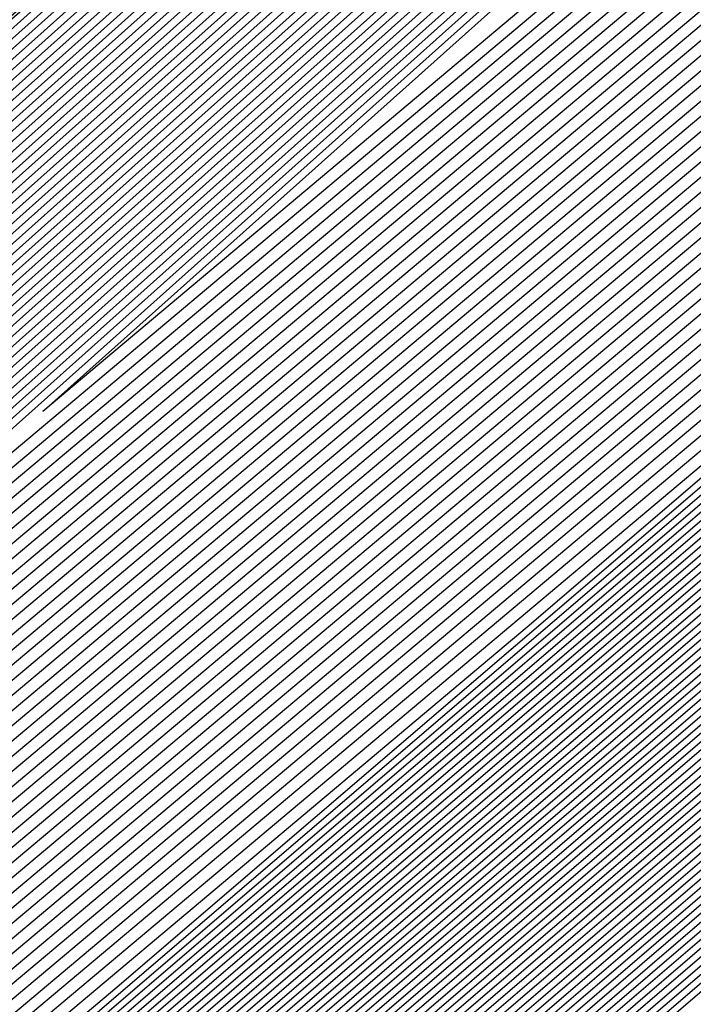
# Model space of a CAD drawing. Extents: x 3249832 to 3255657, y 13789405 to 13793316.
# Tile 983 of 1056: x 3253212.458 to 3253212.645, y 13791260.723 to 13791260.996. Entities that reach past the tile are written whole.
import ezdxf

# ---------------------------------------------------------------- set-up
doc = ezdxf.new("R2010")
doc.units = 0
doc.header["$LTSCALE"] = 100
doc.header["$MEASUREMENT"] = 0
for name, color, linetype in [('GRATIO_03231_CON', 1, 'CONTINUOUS'), ('GRATIO_0323_ICON', 1, 'CONTINUOUS'), ('TARGETS_EAST', 7, 'CONTINUOUS')]:
    doc.layers.add(name, color=color, linetype=linetype)

# ---------------------------------------------------------------- blocks, each defined once
blk = doc.blocks.new('Gratio_032316_contours')
at = {"layer": 'GRATIO_03231_CON', "color": 5, "linetype": 'Continuous', "flags": 128}
for points in [[(3253303.39412, 13791339.40907), (3253289.2837, 13791326.98447), (3253272.63335, 13791312.41804), (3253258.44853, 13791300.07112), (3253250.48761, 13791293.21001), (3253247.52069, 13791290.72067), (3253247.0708, 13791290.39398), (3253246.62689, 13791290.0114), (3253243.54175, 13791287.31665), (3253235.13411, 13791280.04405), (3253220.49861, 13791267.4518), (3253205.83369, 13791254.89376), (3253199.11371, 13791249.24769)], [(3253303.1416, 13791339.19123), (3253289.09421, 13791326.82214), (3253272.51819, 13791312.32081), (3253258.39661, 13791300.02918), (3253250.47107, 13791293.19894), (3253247.51722, 13791290.72093), (3253247.06927, 13791290.39578), (3253246.62672, 13791290.01413), (3253243.55041, 13791287.32671), (3253235.1665, 13791280.07429), (3253220.57213, 13791267.51722), (3253205.94836, 13791254.99434), (3253199.24722, 13791249.36409)], [(3253302.88908, 13791338.9734), (3253288.90471, 13791326.65981), (3253272.40302, 13791312.22359), (3253258.3447, 13791299.98724), (3253250.45453, 13791293.18786), (3253247.51375, 13791290.72119), (3253247.06773, 13791290.39757), (3253246.62654, 13791290.01686), (3253243.55907, 13791287.33677), (3253235.1989, 13791280.10452), (3253220.64565, 13791267.58263), (3253206.06302, 13791255.09491), (3253199.38073, 13791249.48048)], [(3253302.63656, 13791338.75556), (3253288.71521, 13791326.49747), (3253272.28786, 13791312.12637), (3253258.29278, 13791299.94529), (3253250.43798, 13791293.17679), (3253247.51028, 13791290.72145), (3253247.0662, 13791290.39937), (3253246.62637, 13791290.01959), (3253243.56772, 13791287.34683), (3253235.23129, 13791280.13476), (3253220.71917, 13791267.64805), (3253206.17769, 13791255.19549), (3253199.51423, 13791249.59688)], [(3253302.13153, 13791338.31989), (3253288.33621, 13791326.17281), (3253272.05752, 13791311.93193), (3253258.18895, 13791299.8614), (3253250.4049, 13791293.15464), (3253247.50334, 13791290.72196), (3253247.06314, 13791290.40297), (3253246.62601, 13791290.02505), (3253243.58503, 13791287.36696), (3253235.29608, 13791280.19524), (3253220.86621, 13791267.77889), (3253206.40702, 13791255.39664), (3253199.78125, 13791249.82967)], [(3253301.879, 13791338.10206), (3253288.14671, 13791326.01048), (3253271.94236, 13791311.83471), (3253258.13704, 13791299.81946), (3253250.38836, 13791293.14356), (3253247.49986, 13791290.72222), (3253247.0616, 13791290.40476), (3253246.62584, 13791290.02779), (3253243.59369, 13791287.37702), (3253235.32848, 13791280.22547), (3253220.93973, 13791267.8443), (3253206.52168, 13791255.49722), (3253199.91476, 13791249.94607)], [(3253301.62648, 13791337.88422), (3253287.95721, 13791325.84815), (3253271.82719, 13791311.73748), (3253258.08512, 13791299.77752), (3253250.37181, 13791293.13248), (3253247.49639, 13791290.72248), (3253247.06007, 13791290.40656), (3253246.62566, 13791290.03052), (3253243.60234, 13791287.38708), (3253235.36087, 13791280.25571), (3253221.01325, 13791267.90972), (3253206.63635, 13791255.59779), (3253200.04827, 13791250.06247)], [(3253301.37397, 13791337.66638), (3253287.76771, 13791325.68581), (3253271.71202, 13791311.64027), (3253258.03321, 13791299.73557), (3253250.35527, 13791293.12141), (3253247.49292, 13791290.72274), (3253247.05854, 13791290.40836), (3253246.62549, 13791290.03325), (3253243.611, 13791287.39714), (3253235.39327, 13791280.28595), (3253221.08677, 13791267.97514), (3253206.75101, 13791255.69837), (3253200.18178, 13791250.17887)], [(3253300.86893, 13791337.23071), (3253287.38872, 13791325.36115), (3253271.48169, 13791311.44582), (3253257.92938, 13791299.65169), (3253250.32219, 13791293.09926), (3253247.48598, 13791290.72325), (3253247.05547, 13791290.41195), (3253246.62514, 13791290.03871), (3253243.62831, 13791287.41727), (3253235.45806, 13791280.34643), (3253221.23381, 13791268.10597), (3253206.98034, 13791255.89952), (3253200.44879, 13791250.41166)], [(3253300.61641, 13791337.01288), (3253287.19922, 13791325.19882), (3253271.36652, 13791311.3486), (3253257.87746, 13791299.60974), (3253250.30564, 13791293.08818), (3253247.4825, 13791290.72351), (3253247.05394, 13791290.41375), (3253246.62496, 13791290.04144), (3253243.63696, 13791287.42733), (3253235.49045, 13791280.37666), (3253221.30733, 13791268.17139), (3253207.09501, 13791256.0001), (3253200.5823, 13791250.52806)], [(3253300.36389, 13791336.79504), (3253287.00972, 13791325.03648), (3253271.25136, 13791311.25138), (3253257.82555, 13791299.5678), (3253250.2891, 13791293.07711), (3253247.47903, 13791290.72377), (3253247.05241, 13791290.41554), (3253246.62478, 13791290.04418), (3253243.64562, 13791287.43739), (3253235.52285, 13791280.4069), (3253221.38085, 13791268.2368), (3253207.20967, 13791256.10068), (3253200.71581, 13791250.64445)], [(3253300.11137, 13791336.57721), (3253286.82022, 13791324.87415), (3253271.13619, 13791311.15416), (3253257.77363, 13791299.52586), (3253250.27256, 13791293.06603), (3253247.47556, 13791290.72403), (3253247.05088, 13791290.41734), (3253246.62461, 13791290.04691), (3253243.65427, 13791287.44745), (3253235.55525, 13791280.43714), (3253221.45437, 13791268.30222), (3253207.32434, 13791256.20125), (3253200.84931, 13791250.76085)], [(3253299.60633, 13791336.14153), (3253286.44122, 13791324.54949), (3253270.90586, 13791310.95971), (3253257.6698, 13791299.44197), (3253250.23947, 13791293.04388), (3253247.46862, 13791290.72454), (3253247.04781, 13791290.42093), (3253246.62426, 13791290.05237), (3253243.67158, 13791287.46757), (3253235.62004, 13791280.49761), (3253221.60141, 13791268.43306), (3253207.55367, 13791256.4024), (3253201.11633, 13791250.99364)], [(3253299.35381, 13791335.9237), (3253286.25172, 13791324.38716), (3253270.79069, 13791310.86249), (3253257.61789, 13791299.40003), (3253250.22293, 13791293.0328), (3253247.46514, 13791290.7248), (3253247.04628, 13791290.42273), (3253246.62408, 13791290.0551), (3253243.68024, 13791287.47763), (3253235.65243, 13791280.52785), (3253221.67493, 13791268.49847), (3253207.66834, 13791256.50298), (3253201.24984, 13791251.11004)], [(3253299.10129, 13791335.70586), (3253286.06223, 13791324.22482), (3253270.67552, 13791310.76527), (3253257.56597, 13791299.35808), (3253250.20639, 13791293.02173), (3253247.46167, 13791290.72506), (3253247.04475, 13791290.42453), (3253246.62391, 13791290.05783), (3253243.68889, 13791287.4877), (3253235.68483, 13791280.55809), (3253221.74845, 13791268.56389), (3253207.783, 13791256.60355), (3253201.38335, 13791251.22644)], [(3253298.84877, 13791335.48803), (3253285.87273, 13791324.06249), (3253270.56035, 13791310.66805), (3253257.51405, 13791299.31614), (3253250.18984, 13791293.01065), (3253247.4582, 13791290.72532), (3253247.04322, 13791290.42633), (3253246.62373, 13791290.06056), (3253243.69755, 13791287.49776), (3253235.71722, 13791280.58833), (3253221.82197, 13791268.62931), (3253207.89767, 13791256.70413), (3253201.51686, 13791251.34284)], [(3253298.34373, 13791335.05235), (3253285.49373, 13791323.73782), (3253270.33006, 13791310.47357), (3253257.41034, 13791299.23211), (3253250.15702, 13791292.9882), (3253247.45165, 13791290.72536), (3253247.04061, 13791290.42937), (3253246.62378, 13791290.06555), (3253243.71512, 13791287.51757), (3253235.78213, 13791280.64867), (3253221.96904, 13791268.7601), (3253208.127, 13791256.90528), (3253201.78387, 13791251.57563)], [(3253298.09121, 13791334.83452), (3253285.30424, 13791323.57548), (3253270.21493, 13791310.37629), (3253257.35856, 13791299.19), (3253250.14077, 13791292.97675), (3253247.44864, 13791290.72505), (3253247.03961, 13791290.4305), (3253246.62406, 13791290.06771), (3253243.72406, 13791287.52727), (3253235.81466, 13791280.67874), (3253222.0426, 13791268.82547), (3253208.24167, 13791257.00585), (3253201.91738, 13791251.69203)], [(3253297.83869, 13791334.61668), (3253285.11475, 13791323.41314), (3253270.09981, 13791310.27902), (3253257.30679, 13791299.14788), (3253250.12455, 13791292.96527), (3253247.44567, 13791290.72468), (3253247.03867, 13791290.43158), (3253246.62439, 13791290.06982), (3253243.73305, 13791287.53693), (3253235.8472, 13791280.70879), (3253222.11616, 13791268.89083), (3253208.35634, 13791257.10642), (3253202.05089, 13791251.80842)], [(3253222.18973, 13791268.9562), (3253208.47101, 13791257.20698), (3253202.18439, 13791251.92482), (3253202.18439, 13791251.92482), (3253208.30778, 13791257.39414), (3253221.8874, 13791269.30278)], [(3253222.33685, 13791269.08692), (3253208.70035, 13791257.40813), (3253202.45141, 13791252.15761), (3253202.45141, 13791252.15761), (3253208.5381, 13791257.59416), (3253222.03635, 13791269.43142)], [(3253222.41042, 13791269.15229), (3253208.81502, 13791257.50869), (3253202.58492, 13791252.27401), (3253202.58492, 13791252.27401), (3253208.65326, 13791257.69417), (3253222.11082, 13791269.49575)], [(3253222.48398, 13791269.21765), (3253208.92969, 13791257.60926), (3253202.71843, 13791252.39041), (3253202.71843, 13791252.39041), (3253208.76842, 13791257.79418), (3253222.18529, 13791269.56007)], [(3253222.55754, 13791269.28301), (3253209.04436, 13791257.70983), (3253202.85194, 13791252.50681), (3253202.85193, 13791252.50681), (3253208.88358, 13791257.89419), (3253222.25977, 13791269.62439)], [(3253222.70467, 13791269.41374), (3253209.2737, 13791257.91097), (3253203.11895, 13791252.7396), (3253203.11895, 13791252.7396), (3253209.1139, 13791258.0942), (3253222.40871, 13791269.75304)], [(3253222.77823, 13791269.4791), (3253209.38837, 13791258.01154), (3253203.25246, 13791252.856), (3253203.25246, 13791252.856), (3253209.22906, 13791258.19421), (3253222.48319, 13791269.81736)], [(3253222.8518, 13791269.54447), (3253209.50304, 13791258.11211), (3253203.38597, 13791252.97239), (3253203.38597, 13791252.97239), (3253209.34422, 13791258.29422), (3253222.55766, 13791269.88168)], [(3253222.92536, 13791269.60983), (3253209.61771, 13791258.21268), (3253203.51947, 13791253.08879), (3253203.51947, 13791253.08879), (3253209.45938, 13791258.39423), (3253222.63214, 13791269.946)], [(3253294.55593, 13791331.78482), (3253282.65133, 13791321.30274), (3253268.6032, 13791309.01445), (3253256.6338, 13791298.60027), (3253249.91373, 13791292.81609), (3253247.40711, 13791290.71997), (3253247.02638, 13791290.44557), (3253246.62867, 13791290.09727), (3253243.8498, 13791287.66252), (3253236.27025, 13791281.09954), (3253223.07249, 13791269.74056), (3253209.84706, 13791258.41382), (3253203.78649, 13791253.32159), (3253203.78649, 13791253.32159), (3253209.68971, 13791258.59423), (3253222.78114, 13791270.07458), (3253235.89161, 13791281.53353), (3253243.79641, 13791288.43297), (3253249.04881, 13791292.99861), (3253256.14655, 13791299.14707), (3253268.13516, 13791309.52901), (3253282.25127, 13791321.73092), (3253294.2793, 13791332.07331)], [(3253294.30341, 13791331.56698), (3253282.46184, 13791321.1404), (3253268.48808, 13791308.91717), (3253256.58203, 13791298.55815), (3253249.89752, 13791292.80461), (3253247.40414, 13791290.71961), (3253247.02543, 13791290.44664), (3253246.629, 13791290.09938), (3253243.85878, 13791287.67218), (3253236.30279, 13791281.1296), (3253223.14605, 13791269.80592), (3253209.96173, 13791258.51439), (3253203.92, 13791253.43798), (3253203.92, 13791253.43798), (3253209.80487, 13791258.69424), (3253222.85565, 13791270.13885), (3253235.92547, 13791281.56208), (3253243.80512, 13791288.43921), (3253249.03601, 13791292.98573), (3253256.09723, 13791299.1022), (3253268.02248, 13791309.42905), (3253282.06389, 13791321.56632), (3253294.02824, 13791331.85395)], [(3253294.05089, 13791331.34915), (3253282.27235, 13791320.97806), (3253268.37296, 13791308.8199), (3253256.53026, 13791298.51602), (3253249.8813, 13791292.79314), (3253247.40117, 13791290.71925), (3253247.02448, 13791290.44772), (3253246.62933, 13791290.10149), (3253243.86776, 13791287.68184), (3253236.33533, 13791281.15966), (3253223.21961, 13791269.87129), (3253210.0764, 13791258.61496), (3253204.05351, 13791253.55438), (3253204.05351, 13791253.55438), (3253209.92004, 13791258.79424), (3253222.93017, 13791270.20313), (3253235.95934, 13791281.59062), (3253243.81382, 13791288.44544), (3253249.02321, 13791292.97286), (3253256.04791, 13791299.05733), (3253267.90979, 13791309.32909), (3253281.87651, 13791321.40172), (3253293.77719, 13791331.63458)], [(3253293.79837, 13791331.13131), (3253282.08285, 13791320.81572), (3253268.25784, 13791308.72262), (3253256.47849, 13791298.4739), (3253249.86508, 13791292.78166), (3253247.39821, 13791290.71889), (3253247.02354, 13791290.4488), (3253246.62966, 13791290.1036), (3253243.87675, 13791287.6915), (3253236.36787, 13791281.18972), (3253223.29318, 13791269.93665), (3253210.19107, 13791258.71553), (3253204.18702, 13791253.67078), (3253204.18701, 13791253.67078), (3253210.0352, 13791258.89424), (3253223.00468, 13791270.26741), (3253235.9932, 13791281.61917), (3253243.82253, 13791288.45167), (3253249.01041, 13791292.95999), (3253255.9986, 13791299.01245), (3253267.79711, 13791309.22914), (3253281.68913, 13791321.23712), (3253293.52613, 13791331.41522)], [(3253281.70387, 13791320.49104), (3253268.02759, 13791308.52807), (3253256.37495, 13791298.38965), (3253249.83265, 13791292.75871), (3253247.39227, 13791290.71816), (3253247.02165, 13791290.45095), (3253246.63032, 13791290.10782), (3253243.89471, 13791287.71083), (3253236.43295, 13791281.24983), (3253223.4403, 13791270.06738), (3253210.42041, 13791258.91666), (3253204.45403, 13791253.90357), (3253204.45403, 13791253.90357), (3253210.2655, 13791259.09429), (3253223.15342, 13791270.39627), (3253236.05998, 13791281.67732), (3253243.49467, 13791288.16911), (3253246.23629, 13791290.55891), (3253246.63094, 13791290.89792), (3253246.97688, 13791291.19282), (3253249.38096, 13791293.27243), (3253255.90221, 13791298.92109), (3253267.57241, 13791309.02875), (3253281.31446, 13791320.90786)], [(3253281.51437, 13791320.3287), (3253267.91246, 13791308.4308), (3253256.32319, 13791298.34753), (3253249.81643, 13791292.74723), (3253247.38931, 13791290.7178), (3253247.0207, 13791290.45203), (3253246.63065, 13791290.10993), (3253243.90369, 13791287.72049), (3253236.4655, 13791281.27989), (3253223.51387, 13791270.13274), (3253210.53508, 13791259.01723), (3253204.58754, 13791254.01997), (3253204.58754, 13791254.01997), (3253210.38066, 13791259.1943), (3253223.22789, 13791270.4606), (3253236.0937, 13791281.70603), (3253243.50493, 13791288.17732), (3253246.23793, 13791290.55953), (3253246.63143, 13791290.89735), (3253246.97568, 13791291.19044), (3253249.36691, 13791293.25849), (3253255.85289, 13791298.87622), (3253267.45972, 13791308.92879), (3253281.12708, 13791320.74326)], [(3253281.32488, 13791320.16636), (3253267.79734, 13791308.33352), (3253256.27142, 13791298.30541), (3253249.80022, 13791292.73576), (3253247.38634, 13791290.71744), (3253247.01976, 13791290.4531), (3253246.63098, 13791290.11204), (3253243.91267, 13791287.73015), (3253236.49804, 13791281.30995), (3253223.58743, 13791270.1981), (3253210.64975, 13791259.1178), (3253204.72105, 13791254.13636), (3253204.72105, 13791254.13637), (3253210.49582, 13791259.2943), (3253223.30236, 13791270.52492), (3253236.12742, 13791281.73474), (3253243.51518, 13791288.18552), (3253246.23956, 13791290.56015), (3253246.63193, 13791290.89678), (3253246.97448, 13791291.18805), (3253249.35287, 13791293.24455), (3253255.80356, 13791298.83135), (3253267.34704, 13791308.82884), (3253280.9397, 13791320.57865)], [(3253281.13539, 13791320.00402), (3253267.68222, 13791308.23625), (3253256.21965, 13791298.26328), (3253249.784, 13791292.72428), (3253247.38337, 13791290.71708), (3253247.01881, 13791290.45418), (3253246.63131, 13791290.11416), (3253243.92165, 13791287.73981), (3253236.53058, 13791281.34001), (3253223.66099, 13791270.26347), (3253210.76442, 13791259.21837), (3253204.85455, 13791254.25276), (3253204.85455, 13791254.25276), (3253210.61098, 13791259.39431), (3253223.37683, 13791270.58925), (3253236.16114, 13791281.76345), (3253243.52543, 13791288.19373), (3253246.2412, 13791290.56077), (3253246.63242, 13791290.89621), (3253246.97329, 13791291.18567), (3253249.33882, 13791293.23061), (3253255.75424, 13791298.78648), (3253267.23435, 13791308.72888), (3253280.75231, 13791320.41405)], [(3253267.45197, 13791308.0417), (3253256.11611, 13791298.17904), (3253249.75157, 13791292.70133), (3253247.37744, 13791290.71635), (3253247.01692, 13791290.45633), (3253246.63197, 13791290.11838), (3253243.93961, 13791287.75913), (3253236.59567, 13791281.40012), (3253223.80812, 13791270.3942), (3253210.99376, 13791259.41951), (3253205.12157, 13791254.48556), (3253205.12157, 13791254.48556), (3253210.84129, 13791259.59433), (3253223.52577, 13791270.7179), (3253236.22858, 13791281.82086), (3253243.54593, 13791288.21014), (3253246.24446, 13791290.562), (3253246.6334, 13791290.89508), (3253246.97089, 13791291.1809), (3253249.31072, 13791293.20273), (3253255.65559, 13791298.69674), (3253267.00898, 13791308.52897)], [(3253267.33685, 13791307.94442), (3253256.06434, 13791298.13691), (3253249.73535, 13791292.68985), (3253247.37447, 13791290.71599), (3253247.01598, 13791290.45741), (3253246.6323, 13791290.12049), (3253243.9486, 13791287.76879), (3253236.62821, 13791281.43018), (3253223.88168, 13791270.45956), (3253211.10843, 13791259.52008), (3253205.25508, 13791254.60195), (3253205.25508, 13791254.60195), (3253210.95645, 13791259.69434), (3253223.60023, 13791270.78223), (3253236.2623, 13791281.84957), (3253243.55619, 13791288.21834), (3253246.2461, 13791290.56262), (3253246.63389, 13791290.89451), (3253246.96969, 13791291.17852), (3253249.29667, 13791293.18879), (3253255.60626, 13791298.65187), (3253266.8963, 13791308.42902)], [(3253267.22172, 13791307.84715), (3253256.01257, 13791298.09479), (3253249.71913, 13791292.67838), (3253247.37151, 13791290.71563), (3253247.01503, 13791290.45848), (3253246.63263, 13791290.1226), (3253243.95758, 13791287.77846), (3253236.66075, 13791281.46024), (3253223.95525, 13791270.52492), (3253211.2231, 13791259.62065), (3253205.38858, 13791254.71835), (3253205.38859, 13791254.71835), (3253211.07161, 13791259.79435), (3253223.6747, 13791270.84655), (3253236.29602, 13791281.87828), (3253243.56644, 13791288.22655), (3253246.24773, 13791290.56324), (3253246.63439, 13791290.89394), (3253246.9685, 13791291.17613), (3253249.28262, 13791293.17485), (3253255.55694, 13791298.607), (3253266.78361, 13791308.32906)], [(3253267.1066, 13791307.74987), (3253255.96081, 13791298.05266), (3253249.70292, 13791292.6669), (3253247.36854, 13791290.71526), (3253247.01409, 13791290.45956), (3253246.63296, 13791290.12471), (3253243.96656, 13791287.78812), (3253236.69329, 13791281.49029), (3253224.02881, 13791270.59029), (3253211.33777, 13791259.72122), (3253205.52209, 13791254.83475), (3253205.52209, 13791254.83475), (3253211.18677, 13791259.89435), (3253223.74917, 13791270.91088), (3253236.32974, 13791281.90699), (3253243.57669, 13791288.23475), (3253246.24937, 13791290.56386), (3253246.63488, 13791290.89337), (3253246.9673, 13791291.17375), (3253249.26858, 13791293.16091), (3253255.50762, 13791298.56213), (3253266.67093, 13791308.22911)], [(3253266.87636, 13791307.55532), (3253255.85727, 13791297.96842), (3253249.67048, 13791292.64395), (3253247.36261, 13791290.71454), (3253247.01219, 13791290.46171), (3253246.63362, 13791290.12893), (3253243.98452, 13791287.80744), (3253236.75838, 13791281.55041), (3253224.17594, 13791270.72101), (3253211.56711, 13791259.92236), (3253205.78911, 13791255.06754), (3253205.78911, 13791255.06754), (3253211.41709, 13791260.09437), (3253223.89811, 13791271.03953), (3253236.39717, 13791281.9644), (3253243.59719, 13791288.25117), (3253246.25263, 13791290.56509), (3253246.63586, 13791290.89224), (3253246.96491, 13791291.16898), (3253249.24048, 13791293.13303), (3253255.40897, 13791298.4724), (3253266.44556, 13791308.0292)], [(3253266.76123, 13791307.45805), (3253255.8055, 13791297.92629), (3253249.65427, 13791292.63247), (3253247.35964, 13791290.71418), (3253247.01125, 13791290.46279), (3253246.63395, 13791290.13104), (3253243.9935, 13791287.8171), (3253236.79092, 13791281.58047), (3253224.2495, 13791270.78638), (3253211.68179, 13791260.02293), (3253205.92262, 13791255.18394), (3253205.92262, 13791255.18394), (3253211.53225, 13791260.19438), (3253223.97258, 13791271.10386), (3253236.43089, 13791281.99311), (3253243.60744, 13791288.25937), (3253246.25427, 13791290.56571), (3253246.63635, 13791290.89167), (3253246.96371, 13791291.1666), (3253249.22643, 13791293.11909), (3253255.35964, 13791298.42753), (3253266.33287, 13791307.92924)], [(3253266.64611, 13791307.36077), (3253255.75373, 13791297.88417), (3253249.63805, 13791292.621), (3253247.35667, 13791290.71382), (3253247.0103, 13791290.46387), (3253246.63428, 13791290.13316), (3253244.00248, 13791287.82676), (3253236.82346, 13791281.61053), (3253224.32306, 13791270.85174), (3253211.79646, 13791260.1235), (3253206.05613, 13791255.30034), (3253206.05613, 13791255.30033), (3253211.64741, 13791260.29439), (3253224.04705, 13791271.16818), (3253236.46461, 13791282.02182), (3253243.6177, 13791288.26758), (3253246.2559, 13791290.56633), (3253246.63684, 13791290.8911), (3253246.96251, 13791291.16422), (3253249.21238, 13791293.10515), (3253255.31032, 13791298.38266), (3253266.22019, 13791307.82929)], [(3253266.53099, 13791307.2635), (3253255.70196, 13791297.84205), (3253249.62183, 13791292.60952), (3253247.35371, 13791290.71345), (3253247.00936, 13791290.46494), (3253246.63461, 13791290.13527), (3253244.01147, 13791287.83642), (3253236.856, 13791281.64058), (3253224.39663, 13791270.9171), (3253211.91113, 13791260.22407), (3253206.18963, 13791255.41673), (3253206.18963, 13791255.41673), (3253211.76257, 13791260.3944), (3253224.12152, 13791271.23251), (3253236.49833, 13791282.05053), (3253243.62795, 13791288.27578), (3253246.25754, 13791290.56695), (3253246.63734, 13791290.89054), (3253246.96131, 13791291.16183), (3253249.19833, 13791293.09121), (3253255.26099, 13791298.33779), (3253266.1075, 13791307.72933)], [(3253266.30074, 13791307.06895), (3253255.59843, 13791297.7578), (3253249.5894, 13791292.58657), (3253247.34778, 13791290.71273), (3253247.00747, 13791290.4671), (3253246.63526, 13791290.13949), (3253244.02943, 13791287.85574), (3253236.92109, 13791281.7007), (3253224.54375, 13791271.04783), (3253212.14047, 13791260.42521), (3253206.45665, 13791255.64953), (3253206.45665, 13791255.64953), (3253211.99289, 13791260.59441), (3253224.27046, 13791271.36115), (3253236.56577, 13791282.10794), (3253243.64845, 13791288.29219), (3253246.2608, 13791290.56818), (3253246.63832, 13791290.8894), (3253246.95892, 13791291.15707), (3253249.17024, 13791293.06333), (3253255.16235, 13791298.24805), (3253265.88213, 13791307.52942)], [(3253266.18562, 13791306.97167), (3253255.54666, 13791297.71567), (3253249.57318, 13791292.57509), (3253247.34481, 13791290.71237), (3253247.00652, 13791290.46817), (3253246.63559, 13791290.1416), (3253244.03841, 13791287.86541), (3253236.95363, 13791281.73076), (3253224.61732, 13791271.1132), (3253212.25514, 13791260.52577), (3253206.59016, 13791255.76592), (3253206.59016, 13791255.76592), (3253212.10805, 13791260.69442), (3253224.34492, 13791271.42548), (3253236.59949, 13791282.13665), (3253243.6587, 13791288.3004), (3253246.26244, 13791290.5688), (3253246.63881, 13791290.88883), (3253246.95772, 13791291.15468), (3253249.15619, 13791293.04939), (3253255.11302, 13791298.20318), (3253265.76944, 13791307.42947)], [(3253266.07049, 13791306.8744), (3253255.49489, 13791297.67355), (3253249.55697, 13791292.56362), (3253247.34184, 13791290.712), (3253247.00558, 13791290.46925), (3253246.63592, 13791290.14371), (3253244.04739, 13791287.87507), (3253236.98617, 13791281.76081), (3253224.69088, 13791271.17856), (3253212.36981, 13791260.62634), (3253206.72366, 13791255.88232), (3253206.72367, 13791255.88232), (3253212.22321, 13791260.79443), (3253224.41939, 13791271.4898), (3253236.63321, 13791282.16536), (3253243.66895, 13791288.30861), (3253246.26407, 13791290.56942), (3253246.6393, 13791290.88827), (3253246.95652, 13791291.1523), (3253249.14214, 13791293.03545), (3253255.0637, 13791298.15831), (3253265.65676, 13791307.32951)], [(3253265.95537, 13791306.77712), (3253255.44312, 13791297.63143), (3253249.54075, 13791292.55214), (3253247.33888, 13791290.71164), (3253247.00463, 13791290.47032), (3253246.63625, 13791290.14582), (3253244.05637, 13791287.88473), (3253237.01871, 13791281.79087), (3253224.76444, 13791271.24392), (3253212.48448, 13791260.72691), (3253206.85717, 13791255.99872), (3253206.85717, 13791255.99872), (3253212.33837, 13791260.89444), (3253224.49386, 13791271.55413), (3253236.66693, 13791282.19407), (3253243.67921, 13791288.31681), (3253246.26571, 13791290.57004), (3253246.6398, 13791290.8877), (3253246.95533, 13791291.14992), (3253249.12809, 13791293.02151), (3253255.01437, 13791298.11344), (3253265.54407, 13791307.22956)], [(3253265.72512, 13791306.58257), (3253255.33958, 13791297.54718), (3253249.50832, 13791292.52919), (3253247.33294, 13791290.71092), (3253247.00274, 13791290.47248), (3253246.63691, 13791290.15005), (3253244.07433, 13791287.90405), (3253237.0838, 13791281.85099), (3253224.91157, 13791271.37465), (3253212.71382, 13791260.92805), (3253207.12419, 13791256.23151), (3253207.12419, 13791256.23151), (3253212.56869, 13791261.09446), (3253224.6428, 13791271.68278), (3253236.73437, 13791282.25148), (3253243.69971, 13791288.33322), (3253246.26897, 13791290.57127), (3253246.64078, 13791290.88656), (3253246.95293, 13791291.14515), (3253249.1, 13791292.99362), (3253254.91572, 13791298.02371), (3253265.3187, 13791307.02965)], [(3253265.61, 13791306.4853), (3253255.28781, 13791297.50506), (3253249.4921, 13791292.51771), (3253247.32998, 13791290.71056), (3253247.0018, 13791290.47355), (3253246.63724, 13791290.15216), (3253244.08331, 13791287.91371), (3253237.11634, 13791281.88104), (3253224.98513, 13791271.44001), (3253212.82849, 13791261.02862), (3253207.2577, 13791256.34791), (3253207.2577, 13791256.34791), (3253212.68385, 13791261.19447), (3253224.71727, 13791271.7471), (3253236.76809, 13791282.28019), (3253243.70996, 13791288.34143), (3253246.27061, 13791290.57189), (3253246.64127, 13791290.88599), (3253246.95174, 13791291.14277), (3253249.08595, 13791292.97968), (3253254.8664, 13791297.97884), (3253265.20602, 13791306.92969)], [(3253265.49488, 13791306.38803), (3253255.23605, 13791297.46293), (3253249.47588, 13791292.50624), (3253247.32701, 13791290.71019), (3253247.00085, 13791290.47463), (3253246.63757, 13791290.15427), (3253244.0923, 13791287.92337), (3253237.14888, 13791281.9111), (3253225.0587, 13791271.50538), (3253212.94316, 13791261.12919), (3253207.39121, 13791256.46431), (3253207.39121, 13791256.46431), (3253212.79901, 13791261.29448), (3253224.79174, 13791271.81143), (3253236.80181, 13791282.3089), (3253243.72021, 13791288.34963), (3253246.27224, 13791290.57251), (3253246.64176, 13791290.88543), (3253246.95054, 13791291.14038), (3253249.0719, 13791292.96574), (3253254.81708, 13791297.93397), (3253265.09333, 13791306.82974)], [(3253265.37976, 13791306.29075), (3253255.18428, 13791297.42081), (3253249.45967, 13791292.49476), (3253247.32404, 13791290.70983), (3253246.9999, 13791290.47571), (3253246.6379, 13791290.15638), (3253244.10128, 13791287.93303), (3253237.18142, 13791281.94116), (3253225.13226, 13791271.57074), (3253213.05783, 13791261.22976), (3253207.52471, 13791256.5807), (3253207.52471, 13791256.5807), (3253212.91417, 13791261.39448), (3253224.86621, 13791271.87575), (3253236.83553, 13791282.33761), (3253243.73047, 13791288.35784), (3253246.27388, 13791290.57313), (3253246.64226, 13791290.88486), (3253246.94934, 13791291.138), (3253249.05785, 13791292.9518), (3253254.76775, 13791297.8891), (3253264.98065, 13791306.72978)], [(3253265.14951, 13791306.0962), (3253255.08074, 13791297.33656), (3253249.42723, 13791292.47181), (3253247.31811, 13791290.70911), (3253246.99801, 13791290.47786), (3253246.63856, 13791290.1606), (3253244.11924, 13791287.95236), (3253237.24651, 13791282.00127), (3253225.27938, 13791271.70147), (3253213.28717, 13791261.4309), (3253207.79173, 13791256.8135), (3253207.79173, 13791256.8135), (3253213.14449, 13791261.5945), (3253225.01515, 13791272.0044), (3253236.90297, 13791282.39502), (3253243.75097, 13791288.37425), (3253246.27714, 13791290.57436), (3253246.64324, 13791290.88372), (3253246.94695, 13791291.13323), (3253249.02975, 13791292.92392), (3253254.6691, 13791297.79936), (3253264.75528, 13791306.52987)], [(3253265.03439, 13791305.99892), (3253255.02897, 13791297.29444), (3253249.41102, 13791292.46033), (3253247.31514, 13791290.70874), (3253246.99707, 13791290.47894), (3253246.63889, 13791290.16271), (3253244.12822, 13791287.96202), (3253237.27905, 13791282.03133), (3253225.35295, 13791271.76683), (3253213.40184, 13791261.53147), (3253207.92524, 13791256.92989), (3253207.92524, 13791256.92989), (3253213.25965, 13791261.69451), (3253225.08961, 13791272.06873), (3253236.93669, 13791282.42373), (3253243.76122, 13791288.38246), (3253246.27878, 13791290.57498), (3253246.64373, 13791290.88316), (3253246.94575, 13791291.13085), (3253249.01571, 13791292.90998), (3253254.61978, 13791297.75449), (3253264.64259, 13791306.42992)], [(3253264.91926, 13791305.90165), (3253254.9772, 13791297.25231), (3253249.3948, 13791292.44886), (3253247.31218, 13791290.70838), (3253246.99612, 13791290.48001), (3253246.63922, 13791290.16482), (3253244.1372, 13791287.97168), (3253237.31159, 13791282.06139), (3253225.42651, 13791271.83219), (3253213.51651, 13791261.63204), (3253208.05874, 13791257.04629), (3253208.05875, 13791257.04629), (3253213.37481, 13791261.79452), (3253225.16408, 13791272.13306), (3253236.97041, 13791282.45244), (3253243.77147, 13791288.39066), (3253246.28041, 13791290.5756), (3253246.64422, 13791290.88259), (3253246.94455, 13791291.12847), (3253249.00166, 13791292.89604), (3253254.57046, 13791297.70962), (3253264.52991, 13791306.32996)], [(3253264.80414, 13791305.80438), (3253254.92543, 13791297.21019), (3253249.37858, 13791292.43738), (3253247.30921, 13791290.70802), (3253246.99518, 13791290.48109), (3253246.63955, 13791290.16693), (3253244.14618, 13791287.98134), (3253237.34413, 13791282.09145), (3253225.50007, 13791271.89756), (3253213.63118, 13791261.73261), (3253208.19225, 13791257.16269), (3253208.19225, 13791257.16269), (3253213.48997, 13791261.89453), (3253225.23855, 13791272.19738), (3253237.00413, 13791282.48115), (3253243.78172, 13791288.39887), (3253246.28205, 13791290.57622), (3253246.64472, 13791290.88202), (3253246.94335, 13791291.12608), (3253248.98761, 13791292.8821), (3253254.52113, 13791297.66475), (3253264.41722, 13791306.23001)], [(3253264.57389, 13791305.60983), (3253254.8219, 13791297.12594), (3253249.34615, 13791292.41443), (3253247.30328, 13791290.7073), (3253246.99329, 13791290.48324), (3253246.64021, 13791290.17116), (3253244.16415, 13791288.00066), (3253237.40922, 13791282.15156), (3253225.6472, 13791272.02829), (3253213.86052, 13791261.93375), (3253208.45927, 13791257.39548), (3253208.45927, 13791257.39548), (3253213.72028, 13791262.09454), (3253225.38749, 13791272.32603), (3253237.07157, 13791282.53856), (3253243.80223, 13791288.41528), (3253246.28532, 13791290.57745), (3253246.6457, 13791290.88089), (3253246.94096, 13791291.12132), (3253248.95951, 13791292.85422), (3253254.42248, 13791297.57502), (3253264.19185, 13791306.0301)], [(3253264.45877, 13791305.51255), (3253254.77013, 13791297.08382), (3253249.32993, 13791292.40295), (3253247.30031, 13791290.70693), (3253246.99234, 13791290.48432), (3253246.64054, 13791290.17327), (3253244.17313, 13791288.01032), (3253237.44176, 13791282.18162), (3253225.72077, 13791272.09365), (3253213.97519, 13791262.03431), (3253208.59278, 13791257.51188), (3253208.59278, 13791257.51188), (3253213.83545, 13791262.19455), (3253225.46196, 13791272.39036), (3253237.10529, 13791282.56727), (3253243.81248, 13791288.42348), (3253246.28695, 13791290.57807), (3253246.64619, 13791290.88032), (3253246.93976, 13791291.11893), (3253248.94547, 13791292.84028), (3253254.37316, 13791297.53015), (3253264.07917, 13791305.93015)], [(3253264.34365, 13791305.41528), (3253254.71836, 13791297.0417), (3253249.31372, 13791292.39148), (3253247.29734, 13791290.70657), (3253246.9914, 13791290.48539), (3253246.64087, 13791290.17538), (3253244.18211, 13791288.01998), (3253237.4743, 13791282.21168), (3253225.79433, 13791272.15901), (3253214.08986, 13791262.13489), (3253208.72629, 13791257.62828), (3253208.72628, 13791257.62828), (3253213.9506, 13791262.29456), (3253225.53643, 13791272.45468), (3253237.13901, 13791282.59598), (3253243.82273, 13791288.43169), (3253246.28858, 13791290.57869), (3253246.64668, 13791290.87975), (3253246.93857, 13791291.11655), (3253248.93142, 13791292.82634), (3253254.32383, 13791297.48528), (3253263.96648, 13791305.83019)], [(3253264.22852, 13791305.318), (3253254.66659, 13791296.99957), (3253249.2975, 13791292.38), (3253247.29438, 13791290.70621), (3253246.99045, 13791290.48647), (3253246.6412, 13791290.17749), (3253244.19109, 13791288.02965), (3253237.50684, 13791282.24174), (3253225.86789, 13791272.22438), (3253214.20454, 13791262.23545), (3253208.85979, 13791257.74467), (3253208.85979, 13791257.74467), (3253214.06576, 13791262.39457), (3253225.6109, 13791272.51901), (3253237.17273, 13791282.62469), (3253243.83298, 13791288.4399), (3253246.29022, 13791290.57931), (3253246.64717, 13791290.87918), (3253246.93737, 13791291.11417), (3253248.91737, 13791292.8124), (3253254.27451, 13791297.44041), (3253263.8538, 13791305.73024)], [(3253263.99828, 13791305.12345), (3253254.56305, 13791296.91532), (3253249.26507, 13791292.35705), (3253247.28844, 13791290.70548), (3253246.98856, 13791290.48862), (3253246.64186, 13791290.18171), (3253244.20905, 13791288.04897), (3253237.57193, 13791282.30185), (3253226.01502, 13791272.3551), (3253214.43388, 13791262.43659), (3253209.12681, 13791257.97747), (3253209.12681, 13791257.97747), (3253214.29608, 13791262.59459), (3253225.75984, 13791272.64766), (3253237.24016, 13791282.6821), (3253243.85349, 13791288.45631), (3253246.29349, 13791290.58054), (3253246.64816, 13791290.87805), (3253246.93497, 13791291.1094), (3253248.88927, 13791292.78452), (3253254.17586, 13791297.35067), (3253263.62842, 13791305.53033)], [(3253263.88315, 13791305.02618), (3253254.51129, 13791296.8732), (3253249.24885, 13791292.34558), (3253247.28548, 13791290.70512), (3253246.98761, 13791290.4897), (3253246.64219, 13791290.18382), (3253244.21803, 13791288.05863), (3253237.60447, 13791282.33191), (3253226.08858, 13791272.42047), (3253214.54855, 13791262.53716), (3253209.26032, 13791258.09386), (3253209.26032, 13791258.09386), (3253214.41124, 13791262.69459), (3253225.8343, 13791272.71198), (3253237.27388, 13791282.71081), (3253243.86374, 13791288.46451), (3253246.29512, 13791290.58116), (3253246.64865, 13791290.87748), (3253246.93378, 13791291.10702), (3253248.87522, 13791292.77058), (3253254.12654, 13791297.3058), (3253263.51574, 13791305.43037)], [(3253263.76803, 13791304.9289), (3253254.45952, 13791296.83108), (3253249.23263, 13791292.3341), (3253247.28251, 13791290.70476), (3253246.98667, 13791290.49078), (3253246.64252, 13791290.18593), (3253244.22702, 13791288.06829), (3253237.63701, 13791282.36197), (3253226.16214, 13791272.48583), (3253214.66322, 13791262.63773), (3253209.39382, 13791258.21026), (3253209.39382, 13791258.21026), (3253214.5264, 13791262.7946), (3253225.90877, 13791272.77631), (3253237.3076, 13791282.73952), (3253243.87399, 13791288.47272), (3253246.29675, 13791290.58178), (3253246.64914, 13791290.87691), (3253246.93258, 13791291.10463), (3253248.86118, 13791292.75664), (3253254.07721, 13791297.26093), (3253263.40305, 13791305.33042)], [(3253263.65291, 13791304.83163), (3253254.40775, 13791296.78895), (3253249.21642, 13791292.32262), (3253247.27954, 13791290.7044), (3253246.98572, 13791290.49185), (3253246.64285, 13791290.18805), (3253244.236, 13791288.07795), (3253237.66955, 13791282.39203), (3253226.23571, 13791272.55119), (3253214.77789, 13791262.7383), (3253209.52733, 13791258.32666), (3253209.52733, 13791258.32666), (3253214.64156, 13791262.89461), (3253225.98324, 13791272.84063), (3253237.34132, 13791282.76823), (3253243.88424, 13791288.48092), (3253246.29839, 13791290.5824), (3253246.64963, 13791290.87634), (3253246.93138, 13791291.10225), (3253248.84713, 13791292.7427), (3253254.02789, 13791297.21606), (3253263.29037, 13791305.23046)], [(3253226.38283, 13791272.68192), (3253215.00723, 13791262.93944), (3253209.79435, 13791258.55945), (3253209.79435, 13791258.55945), (3253214.87188, 13791263.09463), (3253226.13218, 13791272.96928)], [(3253226.4564, 13791272.74729), (3253215.1219, 13791263.04001), (3253209.92785, 13791258.67585), (3253209.92786, 13791258.67585), (3253214.98704, 13791263.19464), (3253226.20665, 13791273.03361)], [(3253226.52996, 13791272.81265), (3253215.23657, 13791263.14058), (3253210.06136, 13791258.79225), (3253210.06136, 13791258.79225), (3253215.1022, 13791263.29465), (3253226.28112, 13791273.09794)], [(3253226.60352, 13791272.87801), (3253215.35124, 13791263.24115), (3253210.19487, 13791258.90864), (3253210.19487, 13791258.90864), (3253215.21736, 13791263.39465), (3253226.35559, 13791273.16226)], [(3253226.75065, 13791273.00874), (3253215.58058, 13791263.44229), (3253210.46189, 13791259.14144), (3253210.46189, 13791259.14144), (3253215.44768, 13791263.59467), (3253226.50453, 13791273.29091)], [(3253226.82421, 13791273.0741), (3253215.69525, 13791263.54285), (3253210.5954, 13791259.25783), (3253210.5954, 13791259.25783), (3253215.56284, 13791263.69468), (3253226.57899, 13791273.35524)], [(3253226.89778, 13791273.13947), (3253215.80992, 13791263.64343), (3253210.7289, 13791259.37423), (3253210.7289, 13791259.37423), (3253215.678, 13791263.79469), (3253226.65346, 13791273.41956)], [(3253226.97134, 13791273.20483), (3253215.92459, 13791263.74399), (3253210.86241, 13791259.49063), (3253210.86241, 13791259.49063), (3253215.79316, 13791263.8947)], [(3253216.15393, 13791263.94513), (3253211.12943, 13791259.72342), (3253211.12943, 13791259.72342), (3253216.02348, 13791264.09471)], [(3253216.2686, 13791264.0457), (3253211.26293, 13791259.83982), (3253211.26294, 13791259.83982), (3253216.13864, 13791264.19472)], [(3253216.38328, 13791264.14627), (3253211.39644, 13791259.95622), (3253211.39644, 13791259.95622), (3253216.2538, 13791264.29473)], [(3253216.49795, 13791264.24684), (3253211.52995, 13791260.07261), (3253211.52995, 13791260.07261), (3253216.36896, 13791264.39474)], [(3253216.72729, 13791264.44798), (3253211.79697, 13791260.30541), (3253211.79697, 13791260.30541), (3253216.59928, 13791264.59476)], [(3253216.84196, 13791264.54855), (3253211.93048, 13791260.4218), (3253211.93047, 13791260.4218), (3253216.71444, 13791264.69477)], [(3253216.95663, 13791264.64912), (3253212.06398, 13791260.5382), (3253212.06398, 13791260.5382), (3253216.82959, 13791264.79477)], [(3253217.0713, 13791264.74969), (3253212.19749, 13791260.6546), (3253212.19749, 13791260.6546), (3253216.94475, 13791264.89478)], [(3253217.30064, 13791264.95083), (3253212.46451, 13791260.88739), (3253212.46451, 13791260.88739), (3253217.17507, 13791265.0948)]]:
    blk.add_lwpolyline(points, dxfattribs=at)
at = {"layer": 'GRATIO_0323_ICON', "color": 7, "linetype": 'Continuous', "flags": 128}
for points in [[(3253303.64664, 13791339.62691), (3253289.4732, 13791327.1468), (3253272.74852, 13791312.51526), (3253258.50045, 13791300.11307), (3253250.50416, 13791293.22109), (3253247.52417, 13791290.72041), (3253247.07233, 13791290.39218), (3253246.62707, 13791290.00866), (3253243.5331, 13791287.30659), (3253235.10171, 13791280.01381), (3253220.42509, 13791267.38638), (3253205.71903, 13791254.79319), (3253198.9802, 13791249.13129)], [(3253302.38404, 13791338.53773), (3253288.52571, 13791326.33514), (3253272.17269, 13791312.02915), (3253258.24087, 13791299.90335), (3253250.42144, 13791293.16571), (3253247.50681, 13791290.7217), (3253247.06467, 13791290.40117), (3253246.62619, 13791290.02232), (3253243.57638, 13791287.3569), (3253235.26369, 13791280.165), (3253220.79269, 13791267.71347), (3253206.29235, 13791255.29606), (3253199.64775, 13791249.71328)], [(3253301.12145, 13791337.44855), (3253287.57822, 13791325.52348), (3253271.59685, 13791311.54304), (3253257.98129, 13791299.69363), (3253250.33873, 13791293.11033), (3253247.48945, 13791290.723), (3253247.05701, 13791290.41015), (3253246.62531, 13791290.03598), (3253243.61965, 13791287.4072), (3253235.42566, 13791280.31619), (3253221.16029, 13791268.04055), (3253206.86568, 13791255.79895), (3253200.31528, 13791250.29526)], [(3253299.85885, 13791336.35937), (3253286.63072, 13791324.71182), (3253271.02102, 13791311.05694), (3253257.72172, 13791299.48391), (3253250.25601, 13791293.05496), (3253247.47209, 13791290.72429), (3253247.04935, 13791290.41914), (3253246.62443, 13791290.04964), (3253243.66293, 13791287.45751), (3253235.58764, 13791280.46738), (3253221.52789, 13791268.36764), (3253207.439, 13791256.30182), (3253200.98282, 13791250.87725)], [(3253298.59625, 13791335.27019), (3253285.68323, 13791323.90016), (3253270.44519, 13791310.57083), (3253257.46214, 13791299.2742), (3253250.1733, 13791292.99958), (3253247.45473, 13791290.72558), (3253247.04168, 13791290.42812), (3253246.62355, 13791290.0633), (3253243.7062, 13791287.50782), (3253235.74962, 13791280.61857), (3253221.89549, 13791268.69472), (3253208.01233, 13791256.80471), (3253201.65036, 13791251.45923)], [(3253222.26329, 13791269.02156), (3253208.58568, 13791257.30755), (3253202.3179, 13791252.04122), (3253202.3179, 13791252.04122), (3253208.42294, 13791257.49415), (3253221.96187, 13791269.36711)], [(3253222.63111, 13791269.34838), (3253209.15903, 13791257.8104), (3253202.98544, 13791252.6232), (3253202.98544, 13791252.6232), (3253208.99874, 13791257.99419), (3253222.33424, 13791269.68871)], [(3253294.80845, 13791332.00265), (3253282.84083, 13791321.46507), (3253268.71833, 13791309.11172), (3253256.68557, 13791298.6424), (3253249.92995, 13791292.82756), (3253247.41007, 13791290.72034), (3253247.02732, 13791290.44449), (3253246.62834, 13791290.09516), (3253243.84082, 13791287.65286), (3253236.2377, 13791281.06949), (3253222.99892, 13791269.67519), (3253209.73238, 13791258.31325), (3253203.65298, 13791253.20519), (3253203.65298, 13791253.20519), (3253209.57454, 13791258.49423), (3253222.70663, 13791270.0103), (3253235.85774, 13791281.50498), (3253243.7877, 13791288.42674), (3253249.0616, 13791293.01148), (3253256.19586, 13791299.19195), (3253268.24784, 13791309.62896), (3253282.43865, 13791321.89552), (3253294.53035, 13791332.29267)], [(3253281.89336, 13791320.65338), (3253268.14271, 13791308.62535), (3253256.42672, 13791298.43178), (3253249.84887, 13791292.77018), (3253247.39524, 13791290.71852), (3253247.02259, 13791290.44987), (3253246.62999, 13791290.10571), (3253243.88573, 13791287.70117), (3253236.40041, 13791281.21978), (3253223.36674, 13791270.00201), (3253210.30574, 13791258.8161), (3253204.32052, 13791253.78717), (3253204.32052, 13791253.78717), (3253210.15034, 13791258.99428), (3253223.07895, 13791270.33195), (3253236.02626, 13791281.64861), (3253243.48442, 13791288.1609), (3253246.23466, 13791290.5583), (3253246.63045, 13791290.89848), (3253246.97808, 13791291.1952), (3253249.39501, 13791293.28637), (3253255.95153, 13791298.96595), (3253267.68509, 13791309.1287), (3253281.50184, 13791321.07246)], [(3253280.94589, 13791319.84168), (3253267.5671, 13791308.13897), (3253256.16788, 13791298.22116), (3253249.76778, 13791292.7128), (3253247.38041, 13791290.71671), (3253247.01787, 13791290.45526), (3253246.63164, 13791290.11627), (3253243.93063, 13791287.74947), (3253236.56312, 13791281.37006), (3253223.73456, 13791270.32883), (3253210.87909, 13791259.31894), (3253204.98806, 13791254.36916), (3253204.98806, 13791254.36916), (3253210.72614, 13791259.49432), (3253223.4513, 13791270.65358), (3253236.19486, 13791281.79216), (3253243.53568, 13791288.20193), (3253246.24283, 13791290.56139), (3253246.63291, 13791290.89565), (3253246.97209, 13791291.18328), (3253249.32477, 13791293.21667), (3253255.70491, 13791298.74161), (3253267.12167, 13791308.62893), (3253280.56493, 13791320.24945)], [(3253266.99148, 13791307.6526), (3253255.90904, 13791298.01054), (3253249.6867, 13791292.65542), (3253247.36557, 13791290.7149), (3253247.01314, 13791290.46064), (3253246.63329, 13791290.12682), (3253243.97554, 13791287.79778), (3253236.72583, 13791281.52035), (3253224.10237, 13791270.65565), (3253211.45244, 13791259.82179), (3253205.6556, 13791254.95114), (3253205.6556, 13791254.95114), (3253211.30193, 13791259.99436), (3253223.82364, 13791270.9752), (3253236.36345, 13791281.93569), (3253243.58694, 13791288.24296), (3253246.251, 13791290.56448), (3253246.63537, 13791290.89281), (3253246.9661, 13791291.17137), (3253249.25453, 13791293.14697), (3253255.45829, 13791298.51727), (3253266.55824, 13791308.12915)], [(3253266.41586, 13791307.16622), (3253255.65019, 13791297.79992), (3253249.60562, 13791292.59805), (3253247.35074, 13791290.71309), (3253247.00841, 13791290.46602), (3253246.63494, 13791290.13738), (3253244.02045, 13791287.84608), (3253236.88854, 13791281.67064), (3253224.47019, 13791270.98247), (3253212.0258, 13791260.32464), (3253206.32314, 13791255.53313), (3253206.32314, 13791255.53313), (3253211.87773, 13791260.49441), (3253224.19599, 13791271.29683), (3253236.53205, 13791282.07923), (3253243.6382, 13791288.28399), (3253246.25917, 13791290.56757), (3253246.63783, 13791290.88997), (3253246.96012, 13791291.15945), (3253249.18429, 13791293.07727), (3253255.21167, 13791298.29292), (3253265.99481, 13791307.62938)], [(3253265.84025, 13791306.67985), (3253255.39135, 13791297.5893), (3253249.52453, 13791292.54067), (3253247.33591, 13791290.71128), (3253247.00369, 13791290.4714), (3253246.63658, 13791290.14793), (3253244.06535, 13791287.89439), (3253237.05125, 13791281.82093), (3253224.83801, 13791271.30929), (3253212.59915, 13791260.82748), (3253206.99068, 13791256.11511), (3253206.99068, 13791256.11512), (3253212.45353, 13791260.99445), (3253224.56833, 13791271.61845), (3253236.70065, 13791282.22277), (3253243.68946, 13791288.32502), (3253246.26734, 13791290.57065), (3253246.64029, 13791290.88713), (3253246.95413, 13791291.14753), (3253249.11404, 13791293.00756), (3253254.96505, 13791298.06857), (3253265.43139, 13791307.1296)], [(3253265.26463, 13791306.19348), (3253255.13251, 13791297.37869), (3253249.44345, 13791292.48329), (3253247.32108, 13791290.70947), (3253246.99896, 13791290.47678), (3253246.63823, 13791290.15849), (3253244.11026, 13791287.9427), (3253237.21396, 13791281.97122), (3253225.20582, 13791271.6361), (3253213.1725, 13791261.33033), (3253207.65822, 13791256.6971), (3253207.65822, 13791256.6971), (3253213.02933, 13791261.49449), (3253224.94068, 13791271.94008), (3253236.86925, 13791282.36631), (3253243.74072, 13791288.36604), (3253246.27551, 13791290.57374), (3253246.64275, 13791290.88429), (3253246.94814, 13791291.13562), (3253249.0438, 13791292.93786), (3253254.71843, 13791297.84423), (3253264.86796, 13791306.62983)], [(3253264.68902, 13791305.7071), (3253254.87367, 13791297.16807), (3253249.36237, 13791292.42591), (3253247.30624, 13791290.70766), (3253246.99423, 13791290.48216), (3253246.63988, 13791290.16905), (3253244.15517, 13791287.991), (3253237.37667, 13791282.12151), (3253225.57364, 13791271.96292), (3253213.74585, 13791261.83318), (3253208.32576, 13791257.27908), (3253208.32576, 13791257.27908), (3253213.60512, 13791261.99453), (3253225.31302, 13791272.26171), (3253237.03785, 13791282.50985), (3253243.79198, 13791288.40707), (3253246.28368, 13791290.57683), (3253246.64521, 13791290.88145), (3253246.94216, 13791291.1237), (3253248.97356, 13791292.86816), (3253254.47181, 13791297.61988), (3253264.30454, 13791306.13006)], [(3253264.1134, 13791305.22073), (3253254.61482, 13791296.95745), (3253249.28128, 13791292.36853), (3253247.29141, 13791290.70585), (3253246.98951, 13791290.48755), (3253246.64153, 13791290.1796), (3253244.20007, 13791288.03931), (3253237.53939, 13791282.27179), (3253225.94146, 13791272.28974), (3253214.31921, 13791262.33602), (3253208.9933, 13791257.86107), (3253208.9933, 13791257.86107), (3253214.18092, 13791262.49458), (3253225.68537, 13791272.58333), (3253237.20645, 13791282.65339), (3253243.84324, 13791288.4481), (3253246.29185, 13791290.57992), (3253246.64767, 13791290.87861), (3253246.93617, 13791291.11178), (3253248.90332, 13791292.79846), (3253254.22519, 13791297.39554), (3253263.74111, 13791305.63028)], [(3253226.30927, 13791272.61656), (3253214.89256, 13791262.83887), (3253209.66084, 13791258.44306), (3253209.66084, 13791258.44305), (3253214.75672, 13791262.99462), (3253226.05771, 13791272.90496)], [(3253226.67709, 13791272.94338), (3253215.46591, 13791263.34172), (3253210.32838, 13791259.02504), (3253210.32838, 13791259.02504), (3253215.33252, 13791263.49466), (3253226.43006, 13791273.22659)], [(3253216.03926, 13791263.84456), (3253210.99592, 13791259.60703), (3253210.99592, 13791259.60703), (3253215.90832, 13791263.99471)], [(3253216.61262, 13791264.34741), (3253211.66346, 13791260.18901), (3253211.66346, 13791260.18901), (3253216.48412, 13791264.49475)], [(3253217.18597, 13791264.85026), (3253212.331, 13791260.77099), (3253212.331, 13791260.77099), (3253217.05991, 13791264.99479)]]:
    blk.add_lwpolyline(points, dxfattribs=at)

msp = doc.modelspace()

# ---------------------------------------------------------------- block references
at = {"layer": 'TARGETS_EAST'}
msp.add_blockref('Gratio_032316_contours', (0, 0), dxfattribs=at)

doc.saveas('drawing.dxf')
